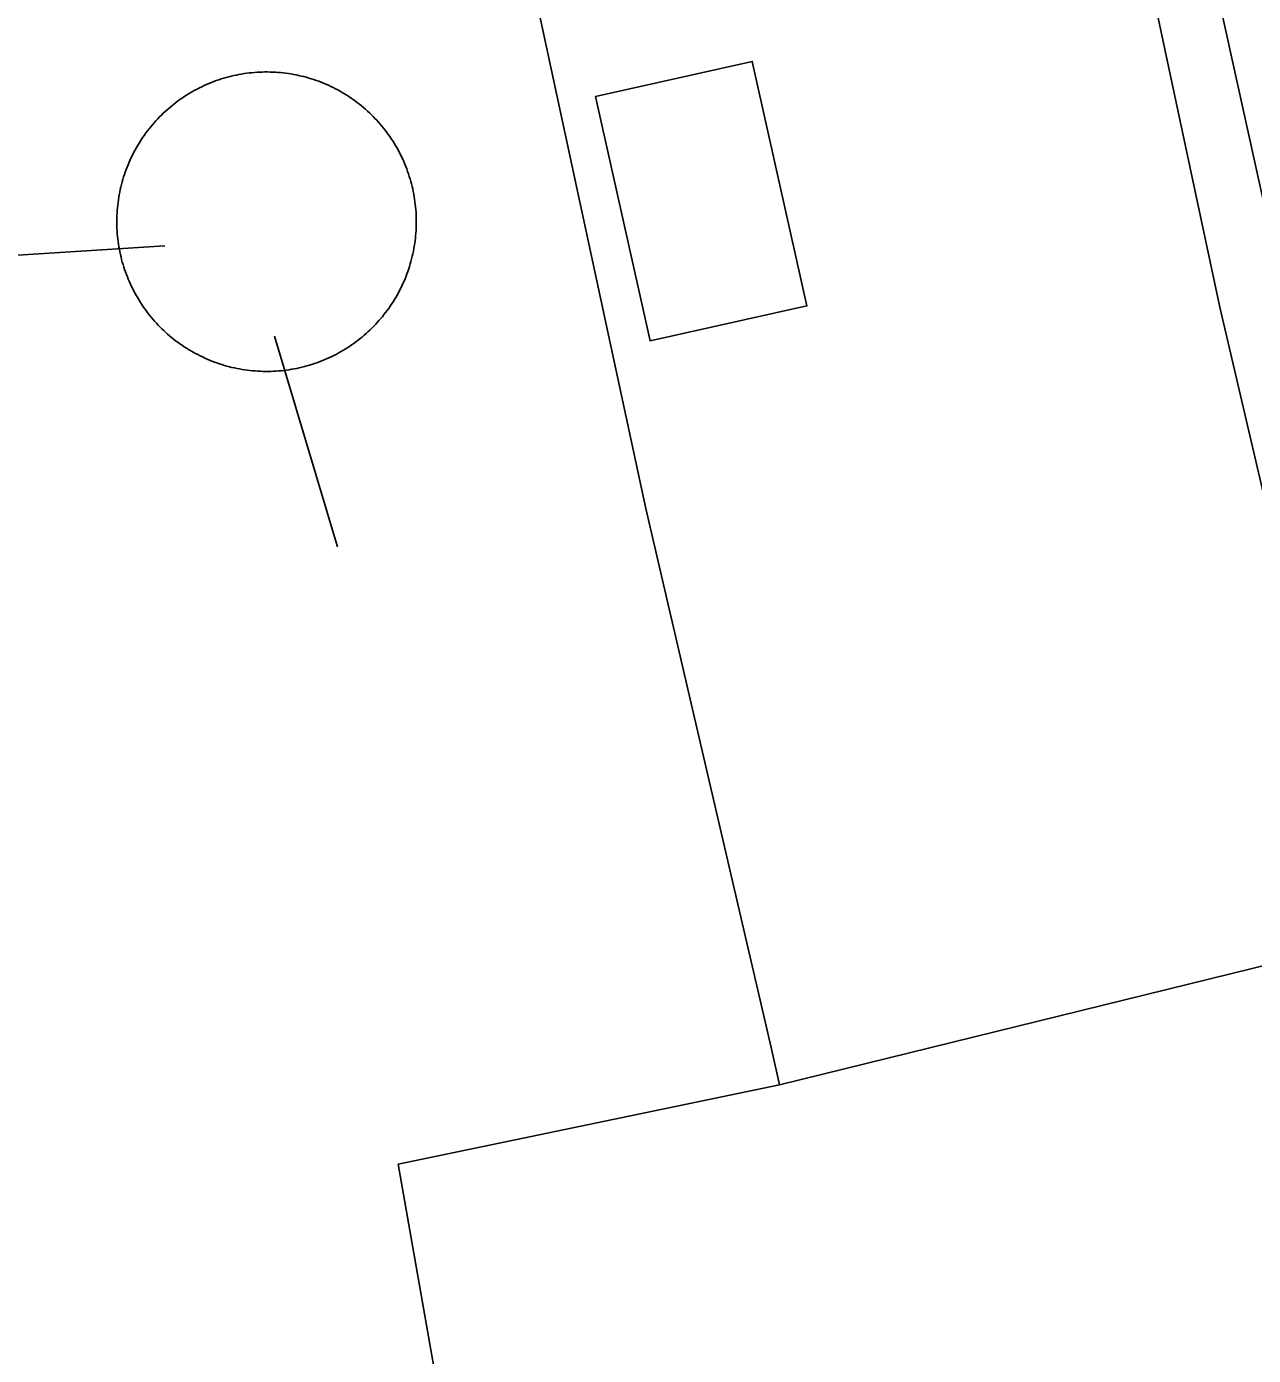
# Model space of a CAD drawing. Extents: x 3651524 to 3689615, y 505651 to 531377.
# Drawn here: x 3673571.8 to 3673778.7, y 513647.6 to 513871.7 of the extents above; entities that cross this region are included whole.
import ezdxf

# ---------------------------------------------------------------- set-up
doc = ezdxf.new("R2010")
doc.units = 0
for name, color, linetype in [('V-BLDG-OTLN', 7, 'Continuous'), ('V-DOMW-TANK', 7, 'Continuous'), ('V-RAIL-TRAK', 7, 'Continuous'), ('V-UTIL-LINE', 7, 'Continuous')]:
    doc.layers.add(name, color=color, linetype=linetype)

msp = doc.modelspace()

# ---------------------------------------------------------------- linework, layer by layer
at = {"layer": 'V-BLDG-OTLN'}
msp.add_lwpolyline([(3673667.747, 513859.915), (3673694.175, 513865.811), (3673703.376, 513824.601), (3673676.943, 513818.703)], close=True, dxfattribs=at)
at = {"layer": 'V-DOMW-TANK'}
for points in [[(3673595.52, 513857.666), (3673595.852, 513857.957), (3673596.19, 513858.241), (3673596.532, 513858.518), (3673596.878, 513858.79), (3673597.23, 513859.057), (3673597.585, 513859.317), (3673597.945, 513859.571), (3673598.31, 513859.816), (3673598.68, 513860.058), (3673599.053, 513860.292), (3673599.43, 513860.521), (3673599.811, 513860.742), (3673600.194, 513860.955), (3673600.585, 513861.164), (3673600.976, 513861.365), (3673601.372, 513861.559), (3673601.771, 513861.746), (3673602.174, 513861.926), (3673602.578, 513862.1), (3673602.987, 513862.266), (3673603.397, 513862.424), (3673603.811, 513862.575), (3673604.228, 513862.72), (3673604.646, 513862.858), (3673605.068, 513862.987), (3673605.49, 513863.11), (3673605.916, 513863.224), (3673606.344, 513863.333), (3673606.772, 513863.431), (3673607.204, 513863.525), (3673607.636, 513863.609), (3673608.066, 513863.687), (3673608.505, 513863.757), (3673608.941, 513863.82), (3673609.377, 513863.873), (3673609.815, 513863.921), (3673610.256, 513863.962), (3673610.694, 513863.992), (3673611.134, 513864.015), (3673611.575, 513864.033), (3673612.015, 513864.041), (3673612.455, 513864.043), (3673612.896, 513864.035), (3673613.336, 513864.021), (3673613.776, 513864), (3673614.217, 513863.97), (3673614.655, 513863.933), (3673615.093, 513863.888), (3673615.531, 513863.835), (3673615.968, 513863.775), (3673616.404, 513863.706), (3673616.838, 513863.632), (3673617.27, 513863.548), (3673617.698, 513863.458), (3673618.13, 513863.359), (3673618.558, 513863.253), (3673618.984, 513863.14), (3673619.408, 513863.019), (3673619.83, 513862.893), (3673620.25, 513862.757)], [(3673620.25, 513862.757), (3673620.666, 513862.616), (3673621.081, 513862.464), (3673621.493, 513862.307), (3673621.901, 513862.143), (3673622.306, 513861.973), (3673622.708, 513861.795), (3673623.109, 513861.608), (3673623.506, 513861.416), (3673623.9, 513861.217), (3673624.289, 513861.01), (3673624.676, 513860.799), (3673625.057, 513860.578), (3673625.436, 513860.353), (3673625.808, 513860.12), (3673626.179, 513859.882), (3673626.546, 513859.636), (3673626.906, 513859.384), (3673627.264, 513859.124), (3673627.617, 513858.862), (3673627.965, 513858.592), (3673628.307, 513858.313), (3673628.643, 513858.033), (3673628.979, 513857.744), (3673629.306, 513857.449), (3673629.63, 513857.15), (3673629.947, 513856.845), (3673630.261, 513856.533), (3673630.566, 513856.218), (3673630.867, 513855.897), (3673631.164, 513855.569), (3673631.453, 513855.237), (3673631.737, 513854.899), (3673632.016, 513854.559), (3673632.288, 513854.211), (3673632.552, 513853.861), (3673632.812, 513853.504), (3673633.066, 513853.144), (3673633.314, 513852.779), (3673633.554, 513852.411), (3673633.789, 513852.038), (3673634.017, 513851.659), (3673634.238, 513851.278), (3673634.453, 513850.893), (3673634.66, 513850.506), (3673634.86, 513850.113), (3673635.057, 513849.718), (3673635.241, 513849.318), (3673635.422, 513848.917), (3673635.596, 513848.511), (3673635.762, 513848.104), (3673635.921, 513847.692), (3673636.073, 513847.279), (3673636.216, 513846.863), (3673636.353, 513846.443), (3673636.482, 513846.023), (3673636.607, 513845.599), (3673636.72, 513845.173), (3673636.829, 513844.747), (3673636.929, 513844.317), (3673637.021, 513843.889), (3673637.107, 513843.455), (3673637.183, 513843.021), (3673637.255, 513842.587), (3673637.316, 513842.15), (3673637.371, 513841.712), (3673637.418, 513841.274), (3673637.457, 513840.836), (3673637.488, 513840.395), (3673637.513, 513839.955), (3673637.529, 513839.515), (3673637.537, 513839.074), (3673637.539, 513838.634), (3673637.533, 513838.194), (3673637.519, 513837.753), (3673637.496, 513837.313), (3673637.465, 513836.873), (3673637.429, 513836.434), (3673637.384, 513835.996), (3673637.33, 513835.558), (3673637.271, 513835.122), (3673637.201, 513834.687), (3673637.128, 513834.253), (3673637.044, 513833.821), (3673636.953, 513833.389), (3673636.855, 513832.959), (3673636.751, 513832.531), (3673636.634, 513832.105), (3673636.515, 513831.681), (3673636.388, 513831.261), (3673636.253, 513830.841), (3673636.11, 513830.424), (3673635.96, 513830.01), (3673635.805, 513829.598), (3673635.641, 513829.189), (3673635.469, 513828.783), (3673635.291, 513828.38), (3673635.104, 513827.98), (3673634.914, 513827.583), (3673634.713, 513827.19), (3673634.508, 513826.799)], [(3673596.622, 513819.004), (3673596.28, 513819.28), (3673595.94, 513819.561), (3673595.608, 513819.85), (3673595.279, 513820.145), (3673594.957, 513820.444), (3673594.64, 513820.749), (3673594.326, 513821.06), (3673594.019, 513821.377), (3673593.718, 513821.699), (3673593.423, 513822.025), (3673593.132, 513822.358), (3673592.85, 513822.694), (3673592.571, 513823.036), (3673592.299, 513823.382), (3673592.033, 513823.733), (3673591.773, 513824.089), (3673591.521, 513824.449), (3673591.273, 513824.814), (3673591.031, 513825.183), (3673590.798, 513825.555), (3673590.57, 513825.934), (3673590.349, 513826.315), (3673590.134, 513826.7), (3673589.925, 513827.087), (3673589.725, 513827.481), (3673589.532, 513827.876), (3673589.344, 513828.275), (3673589.163, 513828.677), (3673588.991, 513829.082), (3673588.825, 513829.49), (3673588.666, 513829.903), (3673588.514, 513830.315), (3673588.371, 513830.731), (3673588.234, 513831.151), (3673588.103, 513831.57), (3673587.98, 513831.994), (3673587.865, 513832.42), (3673587.758, 513832.846), (3673587.658, 513833.276), (3673587.566, 513833.706), (3673587.48, 513834.139), (3673587.4, 513834.573), (3673587.332, 513835.009), (3673587.271, 513835.445), (3673587.216, 513835.881), (3673587.169, 513836.32), (3673587.13, 513836.758), (3673587.097, 513837.198), (3673587.072, 513837.639), (3673587.058, 513838.079), (3673587.048, 513838.521), (3673587.048, 513838.96), (3673587.054, 513839.4), (3673587.068, 513839.84), (3673587.091, 513840.281), (3673587.12, 513840.721), (3673587.158, 513841.159), (3673587.203, 513841.597), (3673587.255, 513842.036), (3673587.316, 513842.472), (3673587.384, 513842.906), (3673587.459, 513843.34), (3673587.541, 513843.774), (3673587.634, 513844.205), (3673587.732, 513844.635), (3673587.836, 513845.063), (3673587.949, 513845.489), (3673588.07, 513845.913), (3673588.199, 513846.334), (3673588.334, 513846.752), (3673588.477, 513847.17), (3673588.623, 513847.584), (3673588.782, 513847.995), (3673588.946, 513848.405), (3673589.118, 513848.81), (3673589.297, 513849.214), (3673589.481, 513849.611), (3673589.673, 513850.011), (3673589.872, 513850.404), (3673590.079, 513850.793), (3673590.292, 513851.178), (3673590.511, 513851.561), (3673590.736, 513851.938), (3673590.97, 513852.313), (3673591.209, 513852.683), (3673591.455, 513853.05), (3673591.707, 513853.41), (3673591.963, 513853.767), (3673592.229, 513854.121), (3673592.5, 513854.467), (3673592.776, 513854.811), (3673593.059, 513855.149), (3673593.347, 513855.483), (3673593.64, 513855.811), (3673593.941, 513856.134), (3673594.247, 513856.452), (3673594.556, 513856.763), (3673594.873, 513857.07), (3673595.195, 513857.371), (3673595.52, 513857.666)], [(3673634.508, 513826.799), (3673634.295, 513826.416), (3673634.076, 513826.033), (3673633.849, 513825.656), (3673633.617, 513825.281), (3673633.378, 513824.91), (3673633.132, 513824.546), (3673632.88, 513824.183), (3673632.622, 513823.827), (3673632.358, 513823.475), (3673632.087, 513823.126), (3673631.811, 513822.782), (3673631.528, 513822.445), (3673631.24, 513822.111), (3673630.947, 513821.783), (3673630.646, 513821.459), (3673630.34, 513821.142), (3673630.029, 513820.831), (3673629.714, 513820.523), (3673629.392, 513820.222), (3673629.065, 513819.928), (3673628.735, 513819.637), (3673628.397, 513819.352), (3673628.055, 513819.076), (3673627.709, 513818.803), (3673627.357, 513818.537), (3673627, 513818.277), (3673626.64, 513818.023), (3673626.275, 513817.777), (3673625.907, 513817.535), (3673625.534, 513817.302), (3673625.157, 513817.073), (3673624.776, 513816.851), (3673624.391, 513816.638), (3673624.002, 513816.43), (3673623.611, 513816.229), (3673623.213, 513816.036), (3673622.816, 513815.848), (3673622.413, 513815.668), (3673622.007, 513815.494), (3673621.6, 513815.328), (3673621.19, 513815.172), (3673620.774, 513815.018), (3673620.359, 513814.871), (3673619.941, 513814.736), (3673619.517, 513814.607), (3673619.095, 513814.486), (3673618.671, 513814.369), (3673618.243, 513814.261), (3673617.815, 513814.162), (3673617.383, 513814.068), (3673616.951, 513813.984), (3673616.516, 513813.906), (3673616.082, 513813.837), (3673615.646, 513813.773), (3673615.208, 513813.72), (3673614.77, 513813.673), (3673614.331, 513813.632), (3673613.893, 513813.601), (3673613.453, 513813.577), (3673613.012, 513813.558), (3673612.572, 513813.552), (3673612.13, 513813.55), (3673611.689, 513813.558), (3673611.249, 513813.573), (3673610.809, 513813.595), (3673610.37, 513813.624), (3673609.93, 513813.661), (3673609.492, 513813.706), (3673609.056, 513813.759), (3673608.619, 513813.82), (3673608.183, 513813.89), (3673607.749, 513813.964), (3673607.317, 513814.046), (3673606.885, 513814.136), (3673606.459, 513814.234), (3673606.029, 513814.341), (3673605.603, 513814.453), (3673605.179, 513814.576), (3673604.759, 513814.701), (3673604.337, 513814.836), (3673603.921, 513814.98), (3673603.504, 513815.129), (3673603.094, 513815.287), (3673602.684, 513815.451), (3673602.279, 513815.621), (3673601.877, 513815.801), (3673601.476, 513815.985), (3673601.081, 513816.178), (3673600.688, 513816.376), (3673600.298, 513816.583), (3673599.911, 513816.796), (3673599.53, 513817.015), (3673599.149, 513817.241), (3673598.777, 513817.474), (3673598.408, 513817.712), (3673598.041, 513817.957), (3673597.679, 513818.209), (3673597.323, 513818.467), (3673596.97, 513818.731), (3673596.622, 513819.004)]]:
    msp.add_lwpolyline(points, dxfattribs=at)
at = {"layer": 'V-RAIL-TRAK'}
msp.add_lwpolyline([(3673721.685, 514051.814), (3673752.223, 513921.969), (3673772.982, 513824.361), (3673796.425, 513724.149), (3673812.029, 513649.874)], dxfattribs=at)
at = {"layer": 'V-UTIL-LINE'}
for p, q in [((3673595.174, 513834.733), (3673556.193, 513832.263)), ((3673613.653, 513819.499), (3673624.28, 513783.963))]:
    msp.add_line(p, q, dxfattribs=at)
for points in [[(3674184.761, 514426.678), (3673916.235, 514324.245), (3673761.187, 514265.681), (3673588.404, 514201.746), (3673645.281, 513934.29), (3673676.21, 513790.412), (3673697.343, 513699.554), (3673698.74, 513693.248), (3673634.486, 513679.873), (3673674.899, 513450.237), (3673622.466, 513441.625), (3673620.823, 513436.972)], [(3673691.887, 514240.038), (3673758.664, 513945.322), (3673756.563, 513942.947), (3673764.284, 513911.09), (3673767.47, 513900.561), (3673807.175, 513720.739), (3673804.019, 513719.15), (3673698.74, 513693.248)]]:
    msp.add_lwpolyline(points, dxfattribs=at)

doc.saveas('drawing.dxf')
